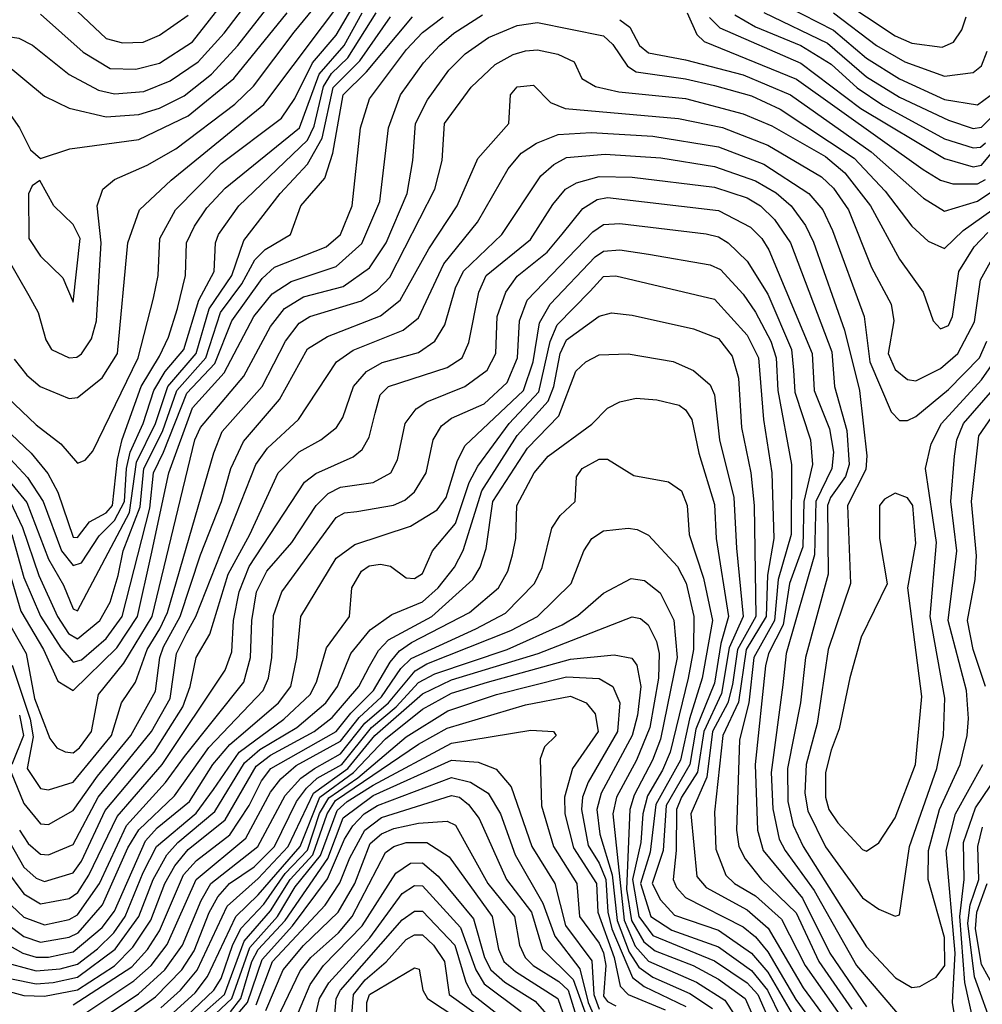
# Model space of a CAD drawing. Extents: x 501367 to 657802, y 482273 to 547541.
# Tile 508 of 656: x 584045 to 586387, y 533441 to 535838. Entities that reach past the tile are written whole.
import ezdxf

# ---------------------------------------------------------------- set-up
doc = ezdxf.new("R2010")
doc.units = 0

msp = doc.modelspace()

# ---------------------------------------------------------------- linework, layer by layer
at = {"layer": '0CON20XD'}
for points in [[(583980.8, 535315), (584066.6, 535166.6), (584090, 535125), (584108.4, 535058.4), (584122.5, 535035), (584165, 535014.7), (584183.6, 535016.4), (584195.4, 535024.6), (584219.4, 535060.6), (584231.5, 535105), (584242.7, 535295), (584233.6, 535385), (584247.2, 535425), (584275, 535449.2), (584355, 535483.6), (584425, 535523.5), (584567.9, 535632.1), (584613.5, 535676.5), (584712.6, 535807.4), (584901.9, 536038.1)], [(583766.2, 535865), (583823.5, 535823.5), (583905, 535795.4), (583985, 535801.8), (584042.7, 535792.7), (584076.1, 535776.1), (584164.9, 535704.9), (584236.5, 535666.5), (584275, 535657.5), (584347, 535663), (584410.7, 535689.3), (584479.2, 535735), (584542.2, 535805), (584702.4, 536015)], [(584095, 535851.3), (584199, 535759), (584265, 535718.9), (584327.6, 535717.6), (584385, 535732.2), (584465, 535784.2), (584654.2, 536025.8)], [(583705, 535847.9), (583825, 535779.7), (583895, 535754.7), (583975, 535746.1), (584004.6, 535735), (584105, 535651.4), (584165, 535622.3), (584255, 535601.3), (584335, 535606.8), (584385, 535622.7), (584445, 535652.2), (584511.6, 535705), (584575.2, 535774.8), (584754.8, 536005)], [(584031.3, 535011.3), (584062.5, 534972.5), (584094.6, 534945), (584165, 534915.9), (584185, 534918.1), (584245, 534965.8), (584282.6, 535025), (584307.6, 535295), (584336.4, 535375), (584413, 535447), (584638.6, 535631.4), (584852.8, 535917.2)], [(584115, 535925.2), (584255, 535792.2), (584295, 535782), (584345, 535783.4), (584385, 535800), (584455, 535849.2)], [(586035, 535892), (586175, 535798.3), (586215, 535780.6), (586288.8, 535771.2), (586316.8, 535783.2), (586336.7, 535813.3), (586347.2, 535845)], [(583997.1, 534935), (584085, 534851.7), (584144.7, 534805), (584185, 534758.5), (584204, 534766), (584222.6, 534787.4), (584333.3, 535015), (584370.1, 535159.9), (584381.6, 535215), (584385.9, 535305), (584424.1, 535375), (584535, 535488.1), (584682.1, 535597.9), (584713.9, 535646.1), (584757.1, 535732.9), (584815, 535800.3), (584861.3, 535878.7)], [(585910.5, 535870.5), (586025, 535812.2), (586105, 535744.2), (586185, 535693.8), (586295, 535644), (586375, 535630.5), (586421, 535665)], [(582715, 535854.2), (582828.3, 535758.3), (582905, 535658.4), (582994.1, 535604.1), (583032.2, 535562.2), (583055, 535549.3), (583114.3, 535545.7), (583215, 535563.9), (583265, 535581.5), (583344.2, 535635.8), (583431, 535699), (583607.1, 535772.9), (583705, 535792.6), (583951.9, 535691.9), (583980, 535665), (584044.6, 535575), (584070.9, 535520.9), (584095, 535500), (584166.7, 535523.3), (584335, 535546.2), (584455, 535603.5), (584565.4, 535694.6), (584695.4, 535855)], [(583943.2, 534905), (584072.6, 534782.6), (584113.2, 534733.2), (584137.6, 534687.6), (584175, 534578.4), (584185, 534577.1), (584214.2, 534615.8), (584255, 534637.8), (584270.5, 534655), (584282.7, 534767.3), (584293.8, 534816.2), (584339.9, 534945), (584385, 535018.8), (584407.1, 535065), (584429, 535135), (584448.4, 535215), (584450.8, 535295), (584470.3, 535335), (584500.3, 535379.7), (584545, 535428), (584725.8, 535575), (584773, 535705), (584834.1, 535775), (584877.6, 535855)], [(583995.1, 534575), (584047.6, 534397.6), (584102.4, 534305), (584137.7, 534227.7), (584175, 534204.7), (584281.3, 534308.7), (584331.5, 534385), (584364.5, 534534.5), (584407.8, 534735), (584465, 534892.8), (584542.1, 534977.9), (584614.6, 535115), (584659.2, 535170.9), (584705, 535200.7), (584815, 535237.3), (584877, 535293), (584921.3, 535395), (584942.3, 535575), (584970.9, 535655), (585026.9, 535733.1), (585066.3, 535775), (585101.3, 535805), (585170.5, 535849.5)], [(584004.1, 534734.1), (584062.2, 534662.2), (584114.9, 534524.9), (584151.6, 534461.6), (584175, 534404), (584185, 534398.7), (584312.1, 534637.9), (584329.1, 534760.9), (584375.1, 534855), (584404.9, 534945.1), (584474.5, 535025), (584505.8, 535134.2), (584561.2, 535215), (584590, 535300.1), (584678.4, 535415), (584745, 535486.2), (584780.4, 535549.6), (584807.5, 535672.5), (584872, 535738), (584946.6, 535845)], [(584010.6, 534780.6), (584063.7, 534723.7), (584101.7, 534665), (584146.8, 534545), (584175, 534509), (584195, 534515.8), (584238.4, 534581.6), (584275, 534618.5), (584299.4, 534665), (584304.5, 534745), (584313.4, 534785), (584345.5, 534855), (584371.2, 534935), (584398.4, 534981.6), (584444.4, 535035), (584480.3, 535155), (584518.2, 535225), (584520.8, 535295), (584528.3, 535315), (584578.3, 535385), (584745, 535544.3), (584761.4, 535578.6), (584783.7, 535675), (584803.3, 535706.7), (584843, 535745), (584911.8, 535855)], [(584021.5, 534665), (584051.9, 534601.9), (584091.3, 534485), (584137, 534385), (584163.8, 534343.8), (584185, 534330.9), (584239.8, 534375), (584265, 534420), (584284.6, 534484.6), (584296.8, 534545), (584337.6, 534652.4), (584346.9, 534745), (584392.2, 534835), (584426.7, 534935), (584497.4, 535015), (584533, 535125), (584585.5, 535194.5), (584616.7, 535253.3), (584641.7, 535278.3), (584703.3, 535315), (584728.9, 535385), (584787.5, 535452.5), (584806.8, 535513.2), (584831.8, 535655), (584888.8, 535711.2), (585000.3, 535845)], [(584025.6, 534585), (584055, 534480), (584095.5, 534385.5), (584145, 534308.7), (584175, 534273.9), (584195, 534279.3), (584255, 534331.6), (584294.3, 534385), (584361, 534649), (584370.4, 534735), (584394.8, 534784.8), (584451.3, 534928.7), (584519.2, 535000.8), (584560.7, 535105), (584635, 535208.1), (584665, 535235.7), (584790.3, 535285), (584825, 535314.7), (584853.5, 535385), (584874.1, 535575), (584895.9, 535645), (584985.8, 535765), (585025, 535807.1), (585075, 535845.1)], [(585505, 535838), (585529.6, 535819.6), (585553, 535775), (585575, 535756.9), (585665, 535740.4), (585805, 535704), (585919.8, 535655), (586116.3, 535516.3), (586243.4, 535403.4), (586295, 535372.2), (586375, 535396.4), (586422.3, 535427.7)], [(585668.8, 535855), (585692.3, 535802.3), (585710.5, 535785), (585935, 535693), (586243.3, 535473.3), (586285, 535447), (586315, 535438.2), (586375, 535438.5), (586395, 535448.6)], [(585723.4, 535843.4), (585748.5, 535818.5), (585945, 535732.2), (586091.7, 535621.7), (586295, 535499.7), (586365, 535480.1), (586385, 535483.6), (586465, 535580.5)], [(585785, 535849.7), (585835, 535820.7), (585945.1, 535775.1), (586019.3, 535729.3), (586082.1, 535672.1), (586145, 535629.9), (586295, 535548.3), (586365, 535525.6), (586382.1, 535527.9), (586395, 535538)], [(585855.6, 535855.6), (586010.6, 535780.6), (586105, 535699.1), (586185, 535649.1), (586305, 535593.2), (586365, 535572.9), (586385, 535576.7), (586464.1, 535655)], [(586025, 535854.5), (586129.6, 535775), (586198.1, 535735), (586295, 535700.5), (586365, 535709.7), (586385, 535725.4), (586398.6, 535761.4)], [(584009.7, 534385), (584060.5, 534295), (584081.1, 534185), (584118.3, 534088.3), (584135.2, 534065.2), (584155.2, 534055.2), (584175, 534053.3), (584190, 534065), (584219.7, 534105), (584236.3, 534195), (584298.5, 534271.5), (584366.7, 534385), (584471.2, 534815), (584484.9, 534845), (584590.1, 534969.9), (584655, 535091), (584689.3, 535135), (584735, 535163.2), (584831.4, 535188.6), (584895.9, 535234.1), (584936.4, 535295), (584987.3, 535415), (585000.9, 535495), (585007.4, 535585), (585037, 535643), (585089, 535715), (585128.8, 535755), (585185, 535794.2), (585255, 535823.9), (585305, 535830.9), (585465, 535798.6), (585487.9, 535777.9), (585523.4, 535725), (585545, 535710.7), (585665, 535694), (585735, 535677.7), (585825, 535652.4), (585895, 535619.9), (586075, 535500.8), (586150.9, 535420.9), (586215.6, 535335.6), (586255, 535298.9), (586295, 535281.1), (586340.2, 535325), (586435, 535392.3)], [(584026.8, 534266.8), (584069.9, 534135), (584077.6, 534092.4), (584063.2, 534015), (584095, 533966.6), (584115, 533962.7), (584175, 533981.5), (584268.5, 534095), (584292.3, 534175), (584326.5, 534225), (584354.7, 534305), (584385.4, 534355), (584404.1, 534395), (584516.7, 534783.2), (584537.6, 534835), (584634.8, 534945), (584691.6, 535055), (584725, 535098.8), (584750.4, 535115), (584876.3, 535153.7), (584915, 535179.3), (584945, 535211.5), (585054.9, 535425.1), (585073, 535495), (585078.1, 535585), (585143.3, 535673.3), (585201.4, 535728.6), (585245, 535753), (585275, 535762.1), (585305, 535764.4), (585354.4, 535754.4), (585394.2, 535735), (585412.5, 535695), (585445.8, 535675), (585502.1, 535662.1), (585665, 535646.1), (585805, 535608.7), (585875, 535579.9), (586005, 535504.9), (586052.3, 535465), (586114.5, 535385), (586185, 535254.6), (586242.8, 535175), (586267.5, 535105), (586285, 535085.4), (586305, 535093.5), (586314.4, 535115), (586329.4, 535225), (586366.7, 535285), (586400.2, 535319.8)], [(584024, 534005), (584055, 533930), (584095, 533880.4), (584115, 533879), (584175, 533912.4), (584233.8, 533996.2), (584315.1, 534095), (584375, 534203.3), (584385.5, 534285), (584395, 534311.4), (584434.9, 534385), (584484.8, 534535.2), (584535.9, 534665), (584558.1, 534745), (584589.1, 534810.9), (584676.9, 534913.1), (584745, 535036.5), (584793.5, 535066.5), (584922.9, 535117.1), (584970.2, 535155), (585039.9, 535280.1), (585108.9, 535385), (585159.7, 535500.3), (585234.7, 535585), (585238.8, 535655), (585255.2, 535674.8), (585295, 535678.2), (585336, 535636), (585372, 535622), (585647.4, 535597.4), (585755, 535575.4), (585865, 535532.6), (585995.6, 535455), (586025, 535427.8), (586061.2, 535375), (586117.5, 535235), (586164.8, 535145), (586171.7, 535105), (586157.6, 535025), (586175, 534986.7), (586205, 534961.7), (586225, 534959.1), (586285, 534988.7), (586327, 535025), (586367.9, 535102.1), (586382.4, 535205), (586438.1, 535305)], [(584044, 533865), (584065, 533832.5), (584095, 533806.2), (584115, 533805.2), (584175, 533829.6), (584235.3, 533945), (584365.7, 534105), (584410.7, 534185), (584426.4, 534295), (584451.7, 534345), (584473.6, 534385), (584619.2, 534755), (584647.5, 534795), (584722.9, 534865), (584815.8, 535005), (584856.2, 535033.8), (584977.5, 535082.5), (585015, 535111.8), (585076.3, 535243.7), (585158.8, 535345), (585233.1, 535475), (585265, 535513), (585302.4, 535537.6), (585355, 535558.1), (585435, 535563.5), (585585, 535554.4), (585745, 535528.2), (585855, 535486.4), (585964.8, 535415), (585999.2, 535375), (586022.7, 535325), (586099.4, 535115), (586113.2, 535005), (586165, 534883.6), (586185, 534862.5), (586205, 534862.4), (586225, 534871.6), (586305, 534937.4), (586380.4, 535015), (586398.1, 535055)], [(584009.3, 533855), (584055, 533774.5), (584085, 533747.7), (584105, 533740.1), (584175, 533761.2), (584195, 533789.5), (584253, 533913), (584371.9, 534055), (584441.7, 534165), (584459.9, 534215), (584473.7, 534285), (584507.6, 534342.4), (584552.1, 534487.9), (584604.4, 534585), (584673.7, 534735), (584725, 534785.5), (584777.3, 534815), (584815.3, 534845), (584830.8, 534869.2), (584856.8, 534945), (584888.4, 534981.6), (584927, 535003), (585015, 535027.4), (585054.6, 535055.4), (585079.3, 535095), (585105.2, 535185.2), (585124.2, 535225.8), (585218, 535315), (585312.4, 535457.6), (585344.4, 535485.6), (585375, 535502.6), (585469.5, 535510.5), (585605, 535501.7), (585735, 535480.6), (585835, 535445.6), (585885, 535416.2), (585921.4, 535385), (585957, 535337), (585976.1, 535296.1), (586051.9, 535081.9), (586088.1, 534935), (586106.3, 534776.3), (586103.2, 534743.2), (586058.8, 534655), (586066.4, 534465), (586012.2, 534305), (585984.8, 534124.8), (585958.5, 534025), (585955.1, 533954.9), (585962.2, 533912.2), (586005, 533823.9), (586095, 533700), (586135, 533672.3), (586175, 533655.8), (586185, 533658.8), (586209.7, 533825), (586275.9, 534015), (586292.4, 534095), (586295.9, 534185.9), (586260.4, 534385), (586275.8, 534565), (586248.5, 534745), (586262.6, 534805), (586287.4, 534855), (586385, 534961.1), (586422.5, 535015)], [(584010.5, 533769.5), (584055, 533710), (584095, 533685.4), (584165, 533698.8), (584186.5, 533713.5), (584212.9, 533755), (584281.8, 533898.2), (584391.2, 534025), (584545, 534254.1), (584561, 534299), (584564.7, 534375), (584578.9, 534445), (584603.3, 534506.7), (584738, 534712), (584765, 534733), (584856.1, 534773.9), (584878.3, 534791.7), (584895, 534821.9), (584909.9, 534880.1), (584921.6, 534925), (584941.8, 534945), (585085, 534991.6), (585121, 535015), (585137.7, 535052.3), (585161.7, 535175), (585179.3, 535215), (585287.3, 535302.7), (585341.6, 535388.4), (585372.4, 535425), (585399.2, 535440.8), (585455, 535456.4), (585534.6, 535454.6), (585735, 535430.4), (585815, 535404.3), (585847.3, 535385), (585881.3, 535351.3), (585920.3, 535295), (586020.6, 535029.4), (586027.1, 534945), (586057.5, 534837.5), (586062.6, 534755), (586053.8, 534726.2), (586017.1, 534675), (586010.1, 534655), (586011.9, 534488.1), (585956.4, 534285), (585944.2, 534175), (585913, 534015), (585913.3, 533935), (585926.8, 533876.8), (585951.3, 533825), (586105, 533581), (586175.6, 533505.6), (586215, 533482.2), (586235, 533483.9), (586275, 533507), (586295.8, 533535), (586295, 533603.8), (586255.4, 533745), (586255.8, 533815), (586283.1, 533915), (586332.7, 534025), (586349.9, 534095), (586353, 534137), (586348.3, 534205), (586304.2, 534375), (586324.9, 534544.9), (586310.6, 534665), (586319.5, 534775), (586324.9, 534815), (586341.2, 534855), (586412.8, 534937.2)], [(584175, 535150), (584192.1, 535305), (584175, 535339.2), (584127.5, 535385), (584093.6, 535446.4), (584075, 535433.3), (584065.8, 535414.2), (584067.1, 535305), (584095, 535262.3), (584149.5, 535209.5), (584175, 535150)], [(584025, 533681.6), (584055, 533652.9), (584105, 533634.2), (584165, 533647.7), (584185, 533658.4), (584238.7, 533735), (584305, 533876.2), (584399.4, 533980.6), (584445.7, 534044.3), (584589.7, 534225), (584606.5, 534285), (584609.2, 534375), (584620.8, 534445), (584645.7, 534495), (584707, 534565), (584765.9, 534655), (584795.4, 534684.6), (584825, 534699.7), (584905, 534711.6), (584947.4, 534735), (584963.8, 534766.2), (584982.8, 534855), (585009.2, 534890.8), (585035, 534907.5), (585127.8, 534945), (585181.9, 534985), (585203.6, 535025), (585206.5, 535115), (585227.2, 535175), (585255, 535213.5), (585327.9, 535272.1), (585364.3, 535315.7), (585415, 535378.7), (585449.7, 535400.3), (585475, 535404.9), (585745, 535373.2), (585822.5, 535332.5), (585850.4, 535305), (585867.4, 535277.4), (585972.6, 535025), (585977.6, 534935), (586015, 534841.5), (586024.4, 534785), (586020.7, 534745), (585982.1, 534665), (585978.6, 534535), (585909.5, 534295), (585901.7, 534218.3), (585873.4, 534005), (585877.1, 533917.1), (585892.9, 533842.9), (585906.9, 533815), (585977.7, 533717.7), (586080.7, 533535), (586208.5, 533385)], [(584015, 533635.9), (584055, 533606), (584095, 533592.3), (584165, 533604.3), (584186.6, 533615), (584246.6, 533683.4), (584307.8, 533822.2), (584334.2, 533865.8), (584421.3, 533948.7), (584505, 534065.9), (584637.3, 534205), (584650.4, 534235), (584658.3, 534285), (584662.5, 534387.5), (584682.3, 534445), (584815, 534625.7), (584835, 534637.5), (584865, 534640.6), (584954.3, 534655.7), (584982, 534668), (585005, 534688.2), (585033.8, 534735), (585050.9, 534815), (585071.2, 534848.8), (585095, 534868.1), (585175, 534902.7), (585230.6, 534955), (585256.2, 535015), (585260.8, 535105), (585279.4, 535155), (585438.9, 535321.1), (585465, 535339.7), (585505, 535341.9), (585715, 535316.4), (585745, 535309), (585768.9, 535295), (585815, 535250.3), (585865, 535169.7), (585922.3, 535035), (585927.7, 534985), (585931.1, 534931.1), (585969, 534815), (585973.3, 534755), (585952.6, 534665), (585950.2, 534555), (585917.8, 534465), (585902.7, 534365), (585866.9, 534295), (585859.4, 534265), (585834.5, 534025), (585840, 533865), (585853.8, 533815), (585949.7, 533699.7), (586015.9, 533565), (586105, 533434.8)], [(584015, 533586.1), (584052, 533565), (584085, 533555.8), (584115, 533555.5), (584175, 533569), (584245, 533627.9), (584275, 533667.9), (584351.2, 533838.8), (584379.2, 533870.8), (584457.8, 533935), (584514.7, 534025), (584556.3, 534073.7), (584593.8, 534106.2), (584674.5, 534175), (584704.8, 534215), (584719.1, 534285), (584728.8, 534385), (584815, 534526.8), (584859.9, 534560.1), (584995.3, 534604.7), (585060.2, 534645), (585082.5, 534675), (585110, 534765), (585128.7, 534801.3), (585270.9, 534935), (585293.8, 535005), (585309.7, 535100.3), (585335.2, 535145), (585445, 535260.8), (585465, 535274.2), (585505, 535277.7), (585575, 535267.5), (585725, 535241.1), (585749.5, 535229.5), (585805, 535169.8), (585835, 535126.1), (585872.5, 535055), (585885.5, 535015), (585889.2, 534935), (585922.4, 534755), (585922.1, 534585), (585890.4, 534475), (585881.3, 534375), (585830.9, 534285), (585819, 534175), (585796.2, 534085), (585788.4, 533865), (585794.3, 533825), (585809.5, 533795), (585849.7, 533745), (585933.7, 533663.7), (585988.9, 533545), (586069.1, 533429.1)], [(584025, 533538.8), (584085, 533522.1), (584143.1, 533526.9), (584185, 533538.4), (584234.3, 533575.7), (584273.8, 533615), (584301.5, 533655), (584345, 533762), (584377.8, 533825), (584473.8, 533906.2), (584516.4, 533963.6), (584579.1, 534055), (584687.4, 534135), (584751.5, 534195), (584766.8, 534225), (584791, 534309), (584846.8, 534385), (584852.7, 534455), (584876.7, 534495), (584895, 534508.2), (584922.2, 534512.2), (584947.2, 534507.2), (584985, 534479.2), (585005, 534477.5), (585025, 534489.7), (585048.8, 534545), (585105, 534611.4), (585138.5, 534711.5), (585159.1, 534750.9), (585235.5, 534855), (585308, 534932), (585335.3, 535054.7), (585352.7, 535095), (585433, 535177), (585465, 535212.4), (585495, 535214.4), (585735, 535157.5), (585815, 535069.8), (585842.4, 535015), (585854.1, 534865), (585875.1, 534735.1), (585879.7, 534575), (585864.4, 534485.6), (585861, 534385), (585812.5, 534305), (585793.3, 534176.7), (585755.7, 534095), (585735, 533908.8), (585738.7, 533818.7), (585762.7, 533755), (585783.9, 533735), (585835.2, 533705), (585898.2, 533648.2), (585955.7, 533535), (586040.6, 533415)], [(584025, 533502.8), (584085, 533491.1), (584126.4, 533493.6), (584185, 533507), (584276.7, 533575), (584334.8, 533654.8), (584369.6, 533745), (584402.7, 533805), (584429.8, 533835), (584519.7, 533910.3), (584591.3, 534028.7), (584628.8, 534061.2), (584719.1, 534115), (584789.7, 534175), (584818.1, 534215), (584850.8, 534295), (584897.7, 534352.3), (584949.8, 534390.2), (585025, 534420.4), (585063.3, 534455), (585102.3, 534505), (585124, 534546), (585168.9, 534691.1), (585255, 534825.7), (585330.5, 534909.5), (585344.4, 534945), (585359.7, 535025), (585375, 535058.3), (585455, 535116.1), (585485, 535124.3), (585535, 535118.9), (585684.2, 535085), (585745, 535061.6), (585778.6, 535018.6), (585793.5, 534965), (585800.9, 534845), (585823.3, 534735), (585831.8, 534655), (585835.6, 534385), (585791.4, 534305), (585779.4, 534219.4), (585767.7, 534175), (585730, 534105), (585716.3, 533993.7), (585677.9, 533905), (585692.3, 533752.3), (585714.8, 533725), (585815, 533670.7), (585866.2, 533626.2), (585951, 533481), (586028.6, 533375)], [(583997.8, 533477.8), (584055, 533462.6), (584105, 533460.9), (584185, 533476.2), (584275, 533534.7), (584320.3, 533579.7), (584364, 533646), (584397.7, 533735), (584422.2, 533777.8), (584455, 533817.8), (584545, 533890.4), (584619.7, 534020.3), (584655, 534047.7), (584761.1, 534105), (584805, 534139.3), (584869.7, 534215), (584895.6, 534264.4), (584917.9, 534302.1), (584942.1, 534327.9), (585047.3, 534385), (585147.4, 534475), (585164.9, 534505.1), (585179.8, 534550.2), (585195.9, 534665), (585279.9, 534795), (585356.8, 534873.2), (585398, 534982), (585422.2, 535005), (585455, 535021.8), (585525.3, 535024.7), (585635, 535005.7), (585684.1, 534984.1), (585725, 534948.8), (585735.2, 534925), (585747.4, 534815), (585782.2, 534675), (585788.9, 534551.1)], [(586394.3, 534215), (586364.9, 534305), (586351.1, 534375), (586369.3, 534475), (586372.7, 534532.7), (586360.9, 534665), (586378.6, 534825), (586489.1, 534985)], [(584175, 533439.3), (584317.5, 533532.4), (584355.5, 533574.5), (584385, 533619.7), (584443.6, 533756.4), (584475, 533791.1), (584556.2, 533853.8), (584602.8, 533925), (584632.9, 533985), (584655.4, 534015), (584815, 534105.3), (584850.1, 534149.9), (584905.8, 534205), (584945.9, 534274.1), (584968.8, 534301.2), (584998.1, 534321.9), (585139, 534395), (585210, 534455), (585232.5, 534495), (585244.1, 534535), (585251.5, 534575), (585254.1, 534655), (585296.6, 534735), (585330.9, 534775), (585437, 534853), (585475, 534892.1), (585505, 534908), (585545, 534916.5), (585595, 534912.9), (585649.2, 534899.2), (585665, 534888.1), (585680, 534865), (585697.3, 534782.7), (585735, 534657.5), (585739.5, 534575), (585769.2, 534385), (585750.8, 534319.2), (585735, 534222.4), (585689.6, 534110.4), (585675.6, 534024.4), (585617.9, 533925), (585610.1, 533815), (585583.4, 533735), (585603.7, 533695), (585637.8, 533657.8), (585745, 533621.1), (585825, 533565.6), (585865, 533519.1), (585921.5, 533421.5)], [(585154.8, 534355.2), (585226.7, 534393.3), (585297.4, 534465), (585315.8, 534504.2), (585339.8, 534600.2), (585359.4, 534630.6), (585396.5, 534665), (585399.5, 534725), (585413.3, 534745), (585455, 534768.1), (585475, 534768), (585538.6, 534728.6), (585623, 534713), (585655, 534690.9), (585668.9, 534655), (585673.8, 534585), (585708.5, 534478.5), (585730.6, 534375), (585705.1, 534235), (585674.2, 534135.8), (585652.7, 534035), (585592.8, 533927.2), (585579.1, 533810.9), (585555.4, 533735), (585580.7, 533655), (585631.3, 533621.3), (585745, 533580.5), (585825, 533523), (585864.1, 533475), (585897.5, 533407.5)], [(586105, 533813.9), (586135, 533833.8), (586174.8, 533895), (586224.5, 534025), (586239.4, 534190.6), (586205.8, 534455), (586225, 534562.5), (586217.8, 534655), (586205, 534674.1), (586175, 534685.3), (586149.2, 534670.8), (586136.7, 534655), (586136.5, 534575), (586155.3, 534464.7), (586092.4, 534335), (586064.3, 534235.7), (586038.8, 534111.2), (586019.4, 534059.4), (586005.1, 534005), (586005.7, 533945), (586013.4, 533915), (586035, 533882.5), (586095, 533818), (586105, 533813.9)], [(584237.8, 533402.2), (584333.5, 533466.5), (584397.7, 533525), (584441.2, 533585), (584486, 533694), (584509.7, 533735), (584624.4, 533825), (584690.8, 533949.2), (584728.5, 533991.5), (584761.7, 534015), (584825, 534050.8), (584884.4, 534125.6), (584941.7, 534175), (585007, 534253.1), (585035, 534269.7), (585239.4, 534350.6), (585304.3, 534385), (585386.7, 534465), (585417.1, 534545), (585436.7, 534575), (585465, 534593.3), (585525, 534600.3), (585547.2, 534597.2), (585575, 534582.8), (585645, 534506.8), (585666.2, 534466.2), (585685.1, 534385.1), (585684.2, 534305), (585671.5, 534235), (585627.6, 534055), (585608.8, 534011.2), (585571.9, 533948.1), (585560.7, 533905), (585556.2, 533835), (585535.4, 533745), (585550.8, 533655), (585585, 533608.7), (585735, 533546.5), (585815, 533493.2), (585840.3, 533465), (585875.6, 533385.6)], [(585788.9, 534551.1), (585805.4, 534385), (585771.2, 534308.8), (585752.2, 534197.8), (585709.1, 534105), (585693.8, 534006.2), (585655, 533944.9), (585642.9, 533915), (585642.1, 533815), (585634.4, 533744.4), (585642.4, 533725), (585665, 533700.7), (585805, 533629.8), (585835.1, 533605.1), (585865, 533568.3), (585933, 533453), (585997.3, 533365)], [(584265, 533379.6), (584375, 533459.1), (584439.6, 533525), (584469.1, 533570.9), (584505.6, 533664.4), (584527.2, 533702.8), (584554.9, 533735), (584615, 533775.7), (584664.5, 533825), (584717.9, 533935), (584742.5, 533967.4), (584768.8, 533991.2), (584828.4, 534025), (584900.6, 534115), (584960.4, 534165), (585015, 534224.6), (585055, 534245.7), (585230.8, 534305), (585364.3, 534365), (585402.5, 534387.5), (585465, 534442.2), (585532.1, 534477.9), (585565, 534472.5), (585602.9, 534442.9), (585636.1, 534376.1), (585644.5, 534285), (585603.9, 534086.1), (585584.5, 534035), (585540.1, 533949.9), (585529.3, 533915), (585521, 533721), (585533, 533645), (585563.2, 533593.2), (585591, 533571), (585683.2, 533535), (585745, 533502.3), (585809.8, 533455), (585840.4, 533385)], [(584387.9, 533432.1), (584436.2, 533475), (584476.3, 533523.7), (584549.9, 533680.1), (584625, 533746.8), (584698, 533825), (584759.7, 533955), (584843.4, 534015), (584909, 534095), (585025, 534196.4), (585095, 534231.1), (585306.4, 534295), (585535, 534384.3), (585555, 534380.3), (585573.5, 534365), (585594.3, 534324.3), (585600.9, 534295), (585599.3, 534235), (585577.9, 534115), (585545.5, 534035), (585497, 533945), (585487.5, 533905), (585515.4, 533645.4), (585542.2, 533582.2), (585575, 533545.8), (585691.6, 533495), (585760.7, 533450.7), (585810.6, 533375)], [(584196.1, 533413.9), (584322.2, 533497.8), (584364.5, 533535.5), (584403.6, 533586.4), (584474.5, 533745), (584594.6, 533845), (584655, 533957.5), (584679.8, 533990.2), (584717.8, 534022.2), (584825, 534081.7), (584870.5, 534139.5), (584925, 534189.1), (584971.8, 534258.2), (584997.2, 534282.8), (585154.8, 534355.2)], [(584418.7, 533421.3), (584471.4, 533468.6), (584501.7, 533508.3), (584570.3, 533655), (584625, 533707.5), (584727.1, 533825), (584775.2, 533945), (584857, 534005), (584935, 534087.5), (585025, 534159.1), (585095, 534198.1), (585182.9, 534225), (585385, 534281.1), (585491.3, 534291.3), (585533.9, 534283.9), (585546.2, 534266.2), (585556, 534215), (585547.8, 534145), (585535.3, 534095), (585459.6, 533955), (585449.1, 533915), (585456.3, 533855), (585486.5, 533756.5), (585498.1, 533645), (585527.6, 533567.6), (585551.1, 533531.1), (585585, 533506.7), (585675, 533467.5), (585730.3, 533430.3)], [(584300.7, 533269.3), (584516.9, 533475), (584535, 533503.9), (584563.2, 533586.8), (584583.9, 533626.1), (584638.6, 533685), (584690.9, 533759.1), (584745, 533816.1), (584774.4, 533905.6), (584796.6, 533943.4), (584867.6, 533992.4), (584985, 534091.8), (585086.3, 534155), (585205, 534194.9), (585375, 534238.3), (585454.4, 534234.4), (585488, 534215), (585504.6, 534175), (585499.4, 534105), (585428.1, 533981.9), (585414.3, 533945), (585411.3, 533915), (585427.7, 533827.7), (585455, 533784.3), (585471, 533745), (585475.8, 533665), (585485.6, 533625), (585535.8, 533505.8), (585564.1, 533484.1), (585665.5, 533435.5)], [(584480.4, 533409.6), (584543.2, 533465), (584591.2, 533595), (584655, 533668.1), (584703, 533745), (584758, 533805), (584792.9, 533905), (584813.1, 533936.9), (585015, 534074.3), (585085, 534113), (585275, 534169.6), (585385, 534191), (585423.2, 534175), (585445, 534148.2), (585452.3, 534105), (585390, 534015), (585370.3, 533945), (585371.4, 533905), (585391.8, 533821.8), (585447.9, 533735), (585451.6, 533665), (585491, 533555), (585505.4, 533485.4), (585524.8, 533465), (585615, 533427.5)], [(584044, 534145), (584053.9, 534095), (584025.4, 534025)], [(584495, 533393.7), (584560.8, 533455), (584605, 533579.2), (584671.8, 533655), (584715, 533726.7), (584777, 533803), (584817.3, 533912.7), (584841.7, 533935), (584905, 533974.4), (585095, 534076.7), (585288.4, 534108.4), (585343.8, 534105), (585350, 534095), (585321.9, 534068.1), (585311.3, 534038.7), (585314.4, 533924.4), (585343.6, 533825), (585400.4, 533735), (585406.6, 533655), (585455, 533589.5), (585465, 533566), (585470.7, 533535), (585465, 533461), (585475, 533447.4), (585495, 533436.9)], [(584557.6, 533422.4), (584583.1, 533455), (584609.6, 533545), (584625, 533574.2), (584690.4, 533645), (584794.4, 533795.6), (584832, 533895), (584905, 533949), (585095, 534035.5), (585160.6, 534030.6), (585203.7, 534013.7), (585240.4, 533970.4), (585291, 533825), (585346.9, 533735), (585372.7, 533632.7), (585436.4, 533546.4), (585441.4, 533465), (585455, 533428.7)], [(586396.2, 533015), (586358.9, 533105), (586356.6, 533185), (586314.5, 533445), (586320.9, 533565), (586298.6, 533815), (586322, 533905), (586388.1, 534025)], [(586403.3, 533225), (586344.3, 533494.3), (586332.5, 533655), (586342.7, 533745), (586340.8, 533835), (586370.7, 533919.3), (586441.7, 534025)], [(584539.2, 533375), (584599.4, 533445), (584635, 533549.9), (584708.3, 533631.7), (584793.9, 533746.1), (584835, 533843.3), (584855, 533875.6), (584883.2, 533905), (584915, 533924.6), (585095, 533993.2), (585141.9, 533981.9), (585184.7, 533954.7), (585214.6, 533905), (585250.1, 533805), (585317.5, 533687.5), (585346.6, 533606.6), (585407.3, 533527.3), (585428.2, 533445), (585451.7, 533391.7)], [(584620.3, 533439.7), (584660.2, 533545), (584788.1, 533681.9), (584823.5, 533736.5), (584847.7, 533797.7), (584884.3, 533865), (584925, 533895.6), (585095, 533949.5), (585115, 533944.9), (585137.1, 533927.1), (585162.9, 533892.9), (585229.1, 533745), (585289.6, 533665), (585316.9, 533575), (585391.2, 533501.2), (585441.7, 533361.7)], [(584643.8, 533426.2), (584685.9, 533525), (584735, 533584.4), (584820, 533665), (584860.3, 533735), (584897.8, 533832.2), (584925, 533856), (584955, 533869.2), (585015, 533881.9), (585085, 533886.5), (585105, 533876.9), (585184.1, 533735), (585248.7, 533655), (585260.5, 533585), (585274.6, 533555), (585293.9, 533535), (585356.6, 533496.6), (585379, 533475), (585425.5, 533325.5)], [(586416, 533375), (586367.8, 533507.8), (586351.7, 533638.3), (586357, 533683), (586378.4, 533745), (586376.2, 533825), (586387.6, 533872.4)], [(584661.6, 533385), (584727.4, 533522.6), (584752.7, 533555), (584820.5, 533615), (584853.7, 533655), (584935, 533810.8), (584954.8, 533825.2), (584984.9, 533835.1), (585035, 533834.9), (585089.7, 533799.7), (585194.1, 533655), (585209.5, 533575), (585222.8, 533545), (585250.9, 533520.9), (585353.8, 533455), (585378.4, 533385)], [(584708, 533385), (584751.1, 533488.9), (584783.9, 533535), (584877.7, 533632.3), (584959.9, 533760.1), (584995.3, 533784.7), (585025, 533785.7), (585063.2, 533753.2), (585148.8, 533648.8), (585175.3, 533555), (585191.3, 533525), (585225, 533495.1), (585298.6, 533448.6), (585326.6, 533416.6)], [(584753.1, 533365), (584774.1, 533455), (584796.8, 533493.2), (584896.9, 533603.1), (584975, 533711), (585005, 533730), (585025, 533729.1), (585117.5, 533627.5), (585154.9, 533524.9), (585175, 533490.9), (585265, 533423.2)], [(586436.2, 533445), (586385, 533538), (586370.7, 533625), (586373.8, 533665), (586398.9, 533735)], [(584808.2, 533375), (584814.9, 533455), (584824.9, 533475), (584975, 533646.6), (585005, 533667.9), (585025, 533667.6), (585103.7, 533585), (585130, 533495), (585145.7, 533465.7), (585261.5, 533375)], [(584849.5, 533375), (584857.2, 533465), (584885, 533500.8), (584936, 533544), (584985, 533598.6), (585005, 533609.7), (585025, 533609.7), (585051.7, 533585), (585078.6, 533545), (585089.6, 533465), (585186.8, 533395)], [(584888.6, 533385), (584889.6, 533445), (584895.7, 533465), (585005, 533529.4), (585016.3, 533526.3), (585025.5, 533475), (585036.9, 533455), (585144.3, 533384.3)]]:
    msp.add_lwpolyline(points, dxfattribs=at)

doc.saveas('drawing.dxf')
